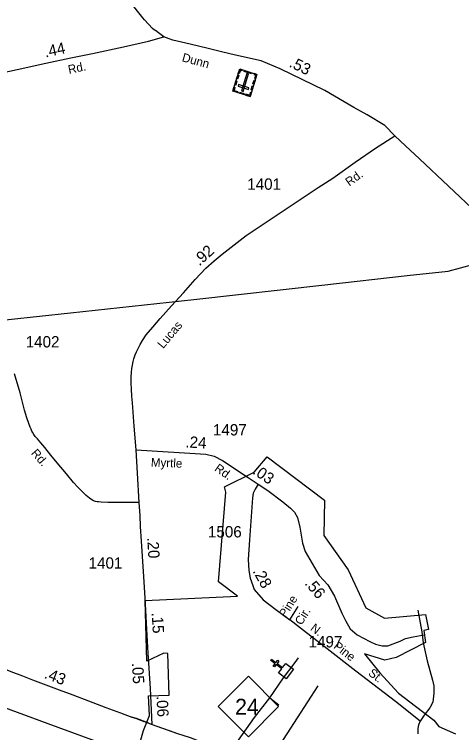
# Model space of a CAD drawing. Extents: x 2093524 to 2270757, y 289120 to 570408.
# Drawn here: x 2140469 to 2145392, y 441355 to 449270 of the extents above; entities that cross this region are included whole.
import ezdxf

# ---------------------------------------------------------------- set-up
doc = ezdxf.new("R2010")
doc.units = 0
for name, color, linetype in [('Default', 7, 'Continuous'), ('Exist Boundary Land Use Park Urban CELL', 7, 'Continuous'), ('Exist Boundary Political City Limit New', 7, 'Continuous'), ('Exist Cultural Cemetery CELL', 7, 'Continuous'), ('Exist Cultural Church CELL', 7, 'Continuous'), ('Exist Railroad Mainline', 7, 'Continuous'), ('Exist Road Non-System Type 51', 7, 'Continuous'), ('Exist Road Non-System Type 51 Label', 7, 'Continuous'), ('Exist Road Primary NC Attributed', 7, 'Continuous'), ('Exist Road Primary NC Mileage Hundredths English Label', 7, 'Continuous'), ('Exist Road Primary NC Shield CELL', 7, 'Continuous'), ('Exist Road Primary NC Shield Number Label', 7, 'Continuous'), ('Exist Road Secondary Mileage Hundredths English Label', 7, 'Continuous'), ('Exist Road Secondary Type 51 Attributed', 7, 'Continuous'), ('Exist Road Secondary Type 51 Label', 7, 'Continuous'), ('Exist Road Secondary Type 51 Number Label', 7, 'Continuous'), ('Exist Utilities Telephone Line', 7, 'Continuous'), ('Map Preparation Boundary City Limit Buffer Line', 7, 'Continuous')]:
    doc.layers.add(name, color=color, linetype=linetype)

msp = doc.modelspace()

# ---------------------------------------------------------------- linework, layer by layer
at = {"layer": 'Default'}
msp.add_lwpolyline([(2141948.9, 441458.2), (2141811.4, 441509), (2141762.4, 441527)], dxfattribs=at)
msp.add_lwpolyline([(2141948.9, 441458.2), (2141811.4, 441509), (2141762.4, 441527)], dxfattribs=at)
at = {"layer": 'Exist Boundary Land Use Park Urban CELL'}
for points in [[(2141762.4, 441527), (2141811.4, 441509), (2141893.2, 441478.8)], [(2141762.4, 441527), (2141811.4, 441509), (2141893.2, 441478.8)], [(2141762.4, 441527), (2141811.4, 441509), (2141893.2, 441478.8)], [(2141762.4, 441527), (2141811.4, 441509), (2141893.2, 441478.8)], [(2141970.2, 441450.3), (2141985.3, 441444.7), (2142233.2, 441357.6)], [(2141970.2, 441450.3), (2141985.3, 441444.7), (2142233.2, 441357.6)], [(2141970.2, 441450.3), (2141985.3, 441444.7), (2142233.2, 441357.6)], [(2141970.2, 441450.3), (2141985.3, 441444.7), (2142233.2, 441357.6)]]:
    msp.add_lwpolyline(points, dxfattribs=at)
at = {"layer": 'Exist Boundary Political City Limit New'}
msp.add_lwpolyline([(2141801, 441070.2), (2141890.8, 441380.1), (2141957.5, 441543.8), (2141944, 441760.9), (2142171, 441767.6), (2142157.8, 442228.5), (2142114.2, 442231.8), (2141927.2, 442141.6), (2141908.2, 442811.2), (2142923.5, 442858.6), (2142714, 443017.7), (2142796, 444003.4), (2142782, 444065.1), (2143109, 444225.1), (2143251, 444393.8), (2143883.2, 443917.8), (2143875, 443526.2), (2144142.2, 443147.8), (2144337.2, 442728.5), (2144544.5, 442615.2), (2144994.8, 442658.6), (2145028.5, 442489.9), (2144975.5, 442480.2), (2144992.5, 442350.1), (2144669.8, 442181.4), (2144546.8, 442152.5), (2144322.8, 442224.8), (2144491.5, 442012.7), (2144698.2, 441790.9), (2145087.5, 441491.3), (2145141.8, 441422.3), (2145324.2, 441341.5)], dxfattribs=at)
at = {"layer": 'Exist Cultural Cemetery CELL'}
for points in [[(2143062.8, 448366.1), (2142872.8, 448425.5), (2142948.8, 448668.5), (2143138.8, 448609.1)], [(2142980.4, 448658.7), (2142977, 448647.7), (2142956, 448654.3), (2142944, 448615.7), (2142933.3, 448619), (2142948.8, 448668.5)], [(2143080.6, 448615.3), (2142999.6, 448640.6), (2143003, 448651.5), (2143084, 448626.2)], [(2142938.1, 448596.2), (2142925.2, 448554.8), (2142914.3, 448558.2), (2142927.2, 448599.6)], [(2142967.5, 448426.6), (2142985.4, 448421), (2143045.9, 448614.6), (2143028.1, 448620.1)], [(2143107.3, 448618.9), (2143103.8, 448608), (2143124.8, 448601.4), (2143112.8, 448562.8), (2143123.4, 448559.5), (2143138.9, 448609.1)], [(2142918.4, 448533.3), (2142905.5, 448491.9), (2142894.6, 448495.3), (2142907.5, 448536.7)], [(2143044.2, 448443.2), (2143049.8, 448461.1), (2142937.4, 448496.2), (2142931.8, 448478.4)], [(2143118, 448542.4), (2143105.1, 448501), (2143094.2, 448504.4), (2143107.1, 448545.8)], [(2142885.7, 448466.9), (2142896.5, 448463.5), (2142886.9, 448432.8), (2142925.6, 448420.7), (2142922.3, 448410.1), (2142872.8, 448425.6)], [(2142992.1, 448388.2), (2142942.7, 448403.7), (2142946.1, 448414.6), (2142995.6, 448399.1)], [(2143075.8, 448407.4), (2143064.9, 448410.8), (2143055.3, 448380.1), (2143016.6, 448392.2), (2143013.3, 448381.6), (2143062.8, 448366.1)], [(2143097.9, 448478.2), (2143085, 448436.9), (2143074.1, 448440.3), (2143087.1, 448481.6)]]:
    msp.add_lwpolyline(points, close=True, dxfattribs=at)
at = {"layer": 'Exist Cultural Church CELL'}
msp.add_lwpolyline([(2143377.2, 442013.6), (2143411.5, 442059.1), (2143350.8, 442105.1), (2143331.5, 442079.6), (2143318.7, 442089.2), (2143338.1, 442114.7), (2143290.1, 442151), (2143299.8, 442163.8), (2143347.7, 442127.5), (2143367.1, 442153), (2143379.8, 442143.3), (2143360.5, 442117.8), (2143421.2, 442071.8), (2143456.1, 442117.7), (2143540.9, 442053.4), (2143462, 441949.3)], close=True, dxfattribs=at)
at = {"layer": 'Exist Railroad Mainline'}
msp.add_lwpolyline([(2134416.4, 443840.6), (2134999.7, 443622.7), (2135936.8, 443273.2), (2136968.1, 442890.3), (2137885.2, 442548.8), (2138954.5, 442150.1), (2139891.7, 441804.9), (2140836.9, 441455.4), (2141728, 441127.9), (2142288.6, 440918.7), (2142709.3, 440762.8), (2142977.5, 440666)], dxfattribs=at)
at = {"layer": 'Exist Road Non-System Type 51'}
for p, q in [((2143317.3, 442733), (2143347.7, 442710.8)), ((2143501, 442598.6), (2143593.3, 442744.3)), ((2143347.7, 442710.8), (2143501, 442598.6)), ((2144908.6, 442704.7), (2144952.5, 442464.7)), ((2143249.5, 441000), (2143811.3, 441870.3)), ((2143279.3, 441737.5), (2143378.9, 441661.3))]:
    msp.add_line(p, q, dxfattribs=at)
for points in [[(2144936.6, 441482.4), (2144662.3, 441698.3), (2144227.3, 442033.1), (2143878.1, 442303.9), (2143618.8, 442506.4), (2143501, 442598.6)], [(2144952.5, 442464.7), (2144970, 442344.7), (2145013.9, 442145.7), (2145069.6, 441934.9), (2145084.2, 441870.6), (2145087.1, 441788.6), (2145075.4, 441689.1), (2145043.2, 441627.6), (2144978.8, 441545.7), (2144936.6, 441482.4)], [(2143279.3, 441737.5), (2143429.7, 441959.1), (2143558.3, 442128.7), (2143596, 442178.5)], [(2142846.1, 441146.8), (2143112.8, 441522), (2143279.3, 441737.5)], [(2144914.9, 441341.8), (2144913, 441371.6), (2144914, 441401.4), (2144921.4, 441439.5), (2144936.6, 441482.4)]]:
    msp.add_lwpolyline(points, dxfattribs=at)
at = {"layer": 'Exist Road Primary NC Attributed'}
for points in [[(2139842.3, 442253.4), (2140107.9, 442152.7), (2140289.7, 442084.3), (2140429.4, 442030.1), (2140559.2, 441979.7), (2140667.1, 441937.6), (2140816.8, 441881.2), (2140962.6, 441824.9), (2141110.5, 441769.8), (2141284.2, 441704.1), (2141474, 441633.7), (2141635.7, 441573.5), (2141762.4, 441527), (2141811.4, 441509), (2141985.3, 441444.7)], [(2141985.3, 441444.7), (2142254.8, 441350), (2142402.8, 441299.8), (2142524.5, 441255.4), (2142620.4, 441221.3), (2142696.3, 441195.2), (2142792.2, 441162.9), (2142846.1, 441146.8), (2143241.4, 440979.2), (2143403.5, 440918.7), (2143496.3, 440883.4), (2143639.3, 440830.3), (2143840.2, 440755.5)]]:
    msp.add_lwpolyline(points, dxfattribs=at)
at = {"layer": 'Exist Road Primary NC Shield CELL'}
msp.add_lwpolyline([(2142711.1, 441642.9), (2143044.1, 441975.9), (2143377.1, 441642.9), (2143044.1, 441309.9)], close=True, dxfattribs=at)
at = {"layer": 'Exist Road Secondary Type 51 Attributed'}
for points in [[(2142115.1, 449021.7), (2142054, 449068.1), (2142022.4, 449091.2), (2142010.7, 449098), (2141990.7, 449116.2), (2141943.8, 449162.9), (2141901.7, 449211.9), (2141883.1, 449231.3), (2141823.9, 449306.2), (2141746.7, 449404.7), (2141676.4, 449495.8), (2141590.8, 449612.7), (2141465.8, 449766.2), (2141370, 449898.5), (2141276.6, 450020), (2141179.3, 450144), (2141071.2, 450295), (2140977.5, 450413.1), (2140872.3, 450556.2), (2140818.4, 450628), (2140767.9, 450694)], [(2139859.4, 448522.7), (2140158.4, 448591), (2140499.2, 448662.5), (2140815.9, 448731.8), (2141090.2, 448790.2), (2141330.5, 448840.2), (2141670.8, 448913.8), (2141946.3, 448974.1), (2142115.1, 449021.7)], [(2144655.7, 447931.5), (2144546.6, 448046), (2144351.6, 448165), (2144206, 448243.3), (2143885.5, 448433.1), (2143395.1, 448671.9), (2143185.9, 448759.5), (2142903.4, 448821.7), (2142747.9, 448858.4), (2142601.8, 448895.4), (2142403.5, 448941), (2142212.2, 448987.7), (2142172.3, 449000.2), (2142115.1, 449021.7)], [(2141810, 444469.7), (2141788.6, 444733.7), (2141769.1, 444989.7), (2141763, 445062.6), (2141758.2, 445140.1), (2141755.7, 445207.5), (2141753.6, 445232.8), (2141754.5, 445275.7), (2141757.9, 445325.5), (2141761.9, 445369.4), (2141768, 445405.4), (2141776.2, 445443.5), (2141784.2, 445475.3), (2141798.3, 445517.2), (2141814.4, 445551.3), (2141830.5, 445589.2), (2141852.5, 445631.1), (2141878.7, 445677.8), (2141920.7, 445737), (2141993.4, 445823.9), (2142073.1, 445918.5), (2142199.2, 446058.2), (2142329.5, 446201.8), (2142459.8, 446347.3), (2142577.9, 446473.2), (2142666.1, 446552.8), (2142754.2, 446628.6), (2142886.4, 446732.2), (2143020.5, 446833.9), (2143811.9, 447362.1), (2143975.8, 447463.9), (2144221.6, 447641.9), (2144442, 447797.3), (2144655.7, 447931.5)], [(2146495.3, 443841.2), (2146476.4, 443943.7), (2146459.6, 444010.9), (2146436.1, 444115.7), (2146419.4, 444189.4), (2146397.1, 444291.3), (2146372.5, 444403.6), (2146324.5, 444622.5), (2146214.2, 445093.4), (2146153.6, 445373.1), (2146104.1, 445597.1), (2146009.1, 446017.2), (2145945.6, 446275.2), (2145894.1, 446491.2), (2145858.5, 446649.3), (2145842.8, 446703.4), (2145827.1, 446814.3), (2145815.3, 446838.4), (2145579.8, 447051.8), (2145564.9, 447077.1), (2144928.1, 447678.6), (2144772.7, 447822.7), (2144655.7, 447931.5)], [(2141842.8, 443889.9), (2141602.8, 443890.5), (2141496.9, 443892.8), (2141424.9, 443895.1), (2141394.2, 443897.3), (2141378.4, 443899.8), (2141362.3, 443902.5), (2141349.6, 443906.6), (2141339, 443910.8), (2141323, 443919.1), (2141295, 443939.2), (2141259.2, 443969.1), (2141213.3, 444013.3), (2141167.5, 444059.4), (2141119.5, 444111.5), (2141043.8, 444205.6), (2140940, 444329.9), (2140870.3, 444412.1), (2140802.6, 444498), (2140758.6, 444548.1), (2140722.9, 444592.2), (2140699.2, 444617.7), (2140681.7, 444641.6), (2140668.2, 444665.9), (2140662.8, 444677.2), (2140652.6, 444698.2), (2140643.1, 444720.4), (2140627.3, 444762.5), (2140607.3, 444822.5), (2140581.7, 444910.4), (2140532, 445098.5), (2140468.4, 445308.6)], [(2141810, 444469.7), (2142576.7, 444422), (2142669.5, 444399.9), (2142759.4, 444354.2), (2143042.4, 444166.3), (2143151.5, 444092.6)], [(2141842.8, 443889.9), (2141825.4, 444213.8), (2141810, 444469.7)], [(2143151.5, 444092.6), (2143119, 444039.5), (2143098.4, 443995.3), (2143091, 443943.7), (2143055.7, 443478.7), (2143040.9, 443264.3), (2143048.3, 443143.5), (2143064.5, 443058), (2143092.5, 442976.9), (2143108, 442930.9), (2143205.7, 442818.2), (2143347.7, 442710.8)], [(2143151.5, 444092.6), (2143257.7, 444022.2), (2143424.1, 443898.8), (2143509.6, 443829.5), (2143553.8, 443785.3), (2143586.2, 443724.9), (2143609.8, 443620.2), (2143640.8, 443442.6), (2143670.2, 443352.7), (2143824.9, 443086.3), (2143920.8, 442982.1), (2143993, 442859.7), (2144074.1, 442672.6), (2144115.3, 442591.5), (2144164, 442500.1), (2144240.6, 442432.3), (2144380, 442357.5), (2144443.9, 442331.2), (2144516.2, 442311.5), (2144578.1, 442311.5), (2144716, 442363), (2144775.6, 442391.1), (2144856.7, 442411.7), (2144980.5, 442432.3)], [(2141985.3, 441444.7), (2141966.1, 441842.5), (2141943.1, 442232.5), (2141923.8, 442560.2), (2141908.4, 442840.1), (2141891, 443130), (2141869.7, 443466), (2141858.1, 443628), (2141851.8, 443748.8), (2141842.8, 443889.9)]]:
    msp.add_lwpolyline(points, dxfattribs=at)
at = {"layer": 'Exist Utilities Telephone Line'}
msp.add_lwpolyline([(2132406.6, 445046.7), (2134256.6, 445245.3), (2135613.1, 445387.6), (2136985.5, 445538), (2138361.9, 445684.6), (2139716.4, 445832.9), (2141086.8, 445981.6), (2142443.5, 446129.9), (2143887.7, 446290.7), (2144792.7, 446393), (2145242.2, 446441), (2145651.3, 446549)], dxfattribs=at)
at = {"layer": 'Map Preparation Boundary City Limit Buffer Line'}
msp.add_lwpolyline([(2141801, 441070.2), (2141890.8, 441380.1), (2141957.5, 441543.8), (2141944, 441760.9), (2142171, 441767.6), (2142157.8, 442228.5), (2142114.2, 442231.8), (2141927.2, 442141.6), (2141908.2, 442811.2), (2142923.5, 442858.6), (2142714, 443017.7), (2142796, 444003.4), (2142782, 444065.1), (2143109, 444225.1), (2143251, 444393.8), (2143883.2, 443917.8), (2143875, 443526.2), (2144142.2, 443147.8), (2144337.2, 442728.5), (2144544.5, 442615.2), (2144994.8, 442658.6), (2145028.5, 442489.9), (2144975.5, 442480.2), (2144992.5, 442350.1), (2144669.8, 442181.4), (2144546.8, 442152.5), (2144322.8, 442224.8), (2144491.5, 442012.7), (2144698.2, 441790.9), (2145087.5, 441491.3), (2145141.8, 441422.3), (2145324.2, 441341.5)], dxfattribs=at)

# ---------------------------------------------------------------- texts
at = {"layer": 'Exist Road Non-System Type 51 Label'}
for s, rotation, p in [('Pine', 57.64584, (2143454, 442616.4)), ('Cir.', 57.64584, (2143629.2, 442531.4)), ('N.', 322.01212, (2143718.9, 442490.7)), ('Pine', 322.2068, (2143974.3, 442291.6)), ('St.', 322.41614, (2144357.2, 441995.2))]:
    msp.add_text(s, height=95, rotation=rotation, dxfattribs=at).set_placement(p)
at = {"layer": 'Exist Road Primary NC Mileage Hundredths English Label'}
msp.add_text('.43', height=125, rotation=338.8865, dxfattribs=at).set_placement((2140788.7, 441959.1))
at = {"layer": 'Exist Road Primary NC Shield Number Label'}
msp.add_text('24', height=175, dxfattribs=at).set_placement((2142898.2, 441553.2))
at = {"layer": 'Exist Road Secondary Mileage Hundredths English Label'}
for s, rotation, p in [('.44', 12.00342, (2140811.5, 448794.8)), ('.53', 334.03735, (2143483.8, 448698.2)), ('.92', 42.06636, (2142505.7, 446492.2)), ('.24', 356.43789, (2142348.3, 444498.8)), ('.03', 325.95406, (2143081.6, 444214.2)), ('.20', 273.62715, (2141930, 443503.2)), ('.28', 299.05472, (2143088.5, 443135.2)), ('.56', 310.29763, (2143658.1, 442995.5)), ('.15', 273.37076, (2141979.6, 442676.7)), ('.05', 273.37488, (2141761.9, 442121.3)), ('.06', 272.7632, (2142032.8, 441757))]:
    msp.add_text(s, height=125, rotation=rotation, dxfattribs=at).set_placement(p)
at = {"layer": 'Exist Road Secondary Type 51 Label'}
for s, rotation, p in [('Dunn', 344.71466, (2142307, 448754.8)), ('Rd.', 11.84504, (2141070.3, 448614.2)), ('Rd.', 35.69057, (2144155.5, 447372.4)), ('Lucas', 50.08418, (2142106.6, 445580.7)), ('Rd.', 311.29148, (2140647, 444430.6)), ('Myrtle', 357.72923, (2141970, 444287.8)), ('Rd.', 325.00803, (2142663.4, 444247.6))]:
    msp.add_text(s, height=95, rotation=rotation, dxfattribs=at).set_placement(p)
at = {"layer": 'Exist Road Secondary Type 51 Number Label'}
for s, p in [('1401', (2143032.1, 447337.8)), ('1402', (2140593.5, 445600.1)), ('1497', (2142655, 444629.9)), ('1506', (2142599.4, 443506.2)), ('1401', (2141286.2, 443161.9)), ('1497', (2143707, 442294.1))]:
    msp.add_text(s, height=125, dxfattribs=at).set_placement(p)

doc.saveas('drawing.dxf')
